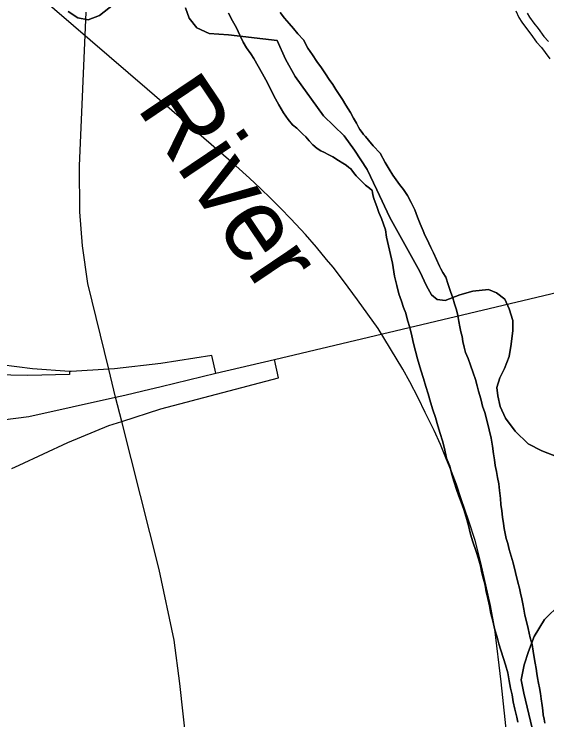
# Model space of a CAD drawing. Extents: x 2010165 to 2382125, y 1060529 to 1407316.
# Drawn here: x 2203970 to 2206863, y 1240694 to 1244530 of the extents above; entities that cross this region are included whole.
import ezdxf

# ---------------------------------------------------------------- set-up
doc = ezdxf.new("R2010")
doc.units = 0
for name, color, linetype in [('GM_X_Corporation', 7, 'Continuous'), ('GM_X_Interchange_Ramps', 7, 'Continuous'), ('GM_X_Interstate_Route', 7, 'Continuous'), ('GM_X_Major_River', 7, 'Continuous'), ('GM_X_Major_River_Text', 7, 'Continuous'), ('GM_X_Minor_River', 7, 'Continuous'), ('GM_X_Rail_Line', 7, 'Continuous'), ('GM_X_State_Route', 7, 'Continuous')]:
    doc.layers.add(name, color=color, linetype=linetype)

msp = doc.modelspace()

# ---------------------------------------------------------------- linework, layer by layer
at = {"layer": 'GM_X_Corporation'}
for points in [[(2204263.1, 1244544.7), (2204315.5, 1244509.2), (2204371.7, 1244497.7), (2204433.5, 1244522.4), (2204508.9, 1244581.4)], [(2204508.9, 1244581.4), (2204433.5, 1244522.4), (2204371.7, 1244497.7), (2204315.5, 1244509.2), (2204263.1, 1244544.7)], [(2204901.5, 1244563.5), (2204920.1, 1244507.5), (2204962.7, 1244455.8), (2205029.1, 1244424.4), (2205133.3, 1244417.5), (2205397.9, 1244386.2), (2205443.1, 1244284.4), (2205496.1, 1244190.7), (2205650.6, 1243977.7), (2205761.9, 1243868.5), (2205818.8, 1243790.9), (2205888.1, 1243685.3), (2205939.3, 1243575.6), (2206011, 1243423.9), (2206172.4, 1243130.7), (2206209.3, 1243052.9), (2206235.8, 1243005), (2206268.2, 1242979.3), (2206310.3, 1242973.7), (2206390, 1243004.7), (2206461.9, 1243023.5), (2206545.8, 1243032.4), (2206590.1, 1243014.8), (2206634.5, 1242981.2), (2206659.1, 1242927.3), (2206677.8, 1242865.3), (2206678.4, 1242811.1), (2206669.2, 1242736.8), (2206657.9, 1242668.5), (2206632.6, 1242604.1), (2206607.2, 1242553.7), (2206591.7, 1242501.3), (2206596.2, 1242455.3), (2206608.9, 1242397.2), (2206637.6, 1242333.4), (2206690.4, 1242263.7), (2206761.2, 1242194.3), (2206835.7, 1242156.9), (2206924.2, 1242121.8)], [(2206924.2, 1242121.8), (2206835.7, 1242156.9), (2206761.2, 1242194.3), (2206690.4, 1242263.7), (2206637.6, 1242333.4), (2206608.9, 1242397.2), (2206596.2, 1242455.3), (2206591.7, 1242501.3), (2206607.2, 1242553.7), (2206632.6, 1242604.1), (2206657.9, 1242668.5), (2206669.2, 1242736.8), (2206678.4, 1242811.1), (2206677.8, 1242865.3), (2206659.1, 1242927.3), (2206634.5, 1242981.2), (2206590.1, 1243014.8), (2206545.8, 1243032.4), (2206461.9, 1243023.5), (2206390, 1243004.7), (2206310.3, 1242973.7), (2206268.2, 1242979.3), (2206235.8, 1243005), (2206209.3, 1243052.9), (2206172.4, 1243130.7), (2206011, 1243423.9), (2205939.3, 1243575.6), (2205888.1, 1243685.3), (2205818.8, 1243790.9), (2205761.9, 1243868.5), (2205650.6, 1243977.7), (2205496.1, 1244190.7), (2205443.1, 1244284.4), (2205397.9, 1244386.2), (2205133.3, 1244417.5), (2205029.1, 1244424.4), (2204962.7, 1244455.8), (2204920.1, 1244507.5), (2204901.5, 1244563.5)], [(2206935, 1241323.6), (2206849.8, 1241240.5), (2206794.8, 1241147.6), (2206763.6, 1241065), (2206740.4, 1240992.6), (2206723.3, 1240912.2), (2206738.1, 1240840.1), (2206826.3, 1240466)], [(2206826.3, 1240466), (2206738.1, 1240840.1), (2206723.3, 1240912.2), (2206740.4, 1240992.6), (2206763.6, 1241065), (2206794.8, 1241147.6), (2206849.8, 1241240.5), (2206935, 1241323.6)]]:
    msp.add_lwpolyline(points, dxfattribs=at)
at = {"layer": 'GM_X_Interchange_Ramps'}
for points in [[(2205066.3, 1242577.5), (2205044.2, 1242674.5), (2204766.1, 1242630.3), (2204514.8, 1242602.2), (2204483.8, 1242600.1), (2204280.5, 1242586.8), (2204271.5, 1242587.4), (2204069, 1242601.5), (2203900.1, 1242624), (2203770.1, 1242664.3), (2203656, 1242725.5), (2203557.7, 1242807.5), (2203475.8, 1242906.2), (2203416.6, 1243006), (2203375.4, 1243110.3), (2203351.1, 1243212.8), (2203336, 1243308.2), (2203338, 1243430.8), (2203349.2, 1243546.5), (2203376.3, 1243682.9), (2203417.8, 1243896), (2203428.2, 1243939.8), (2203511.6, 1244288.3), (2203451.1, 1244305)], [(2203956.9, 1242060.3), (2203996.5, 1242077.7), (2204261.6, 1242202.5), (2204484.6, 1242293.3), (2204554.4, 1242315.9), (2204766.4, 1242384.5), (2205406.5, 1242552.9), (2205384.4, 1242653)], [(2204271.5, 1242587.4), (2204270.4, 1242570.3), (2204044.6, 1242566.1), (2203583.8, 1242574.3)]]:
    msp.add_lwpolyline(points, dxfattribs=at)
at = {"layer": 'GM_X_Interstate_Route'}
for points in [[(2206771, 1242982.4), (2207782.4, 1243222.7), (2209490.4, 1243639.5)], [(2205384.4, 1242653), (2206771, 1242982.4)], [(2204768.9, 1242506.8), (2205066.3, 1242577.5), (2205384.4, 1242653)], [(2204669.7, 1242483.2), (2204768.9, 1242506.8)], [(2204570.6, 1242459.7), (2204669.7, 1242483.2)], [(2202590.5, 1242385.8), (2202593.7, 1242385.1), (2202612.4, 1242380.9), (2202675, 1242367.1), (2202722.7, 1242360.5), (2202743.5, 1242357.7), (2203098.5, 1242308.4), (2203427.9, 1242294.2), (2203766.2, 1242307.3), (2204049.2, 1242342), (2204521.1, 1242447.9), (2204570.6, 1242459.7)]]:
    msp.add_lwpolyline(points, dxfattribs=at)
at = {"layer": 'GM_X_Major_River'}
for points in [[(2205133.9, 1244535.4), (2205156.5, 1244493.6), (2205177, 1244455.7), (2205195.6, 1244415.8), (2205214.2, 1244377.9)], [(2205214.2, 1244377.9), (2205195.6, 1244415.8), (2205177, 1244455.7), (2205156.5, 1244493.6), (2205133.9, 1244535.4)], [(2206727, 1241352.2), (2206720.6, 1241382.2), (2206714.2, 1241410.2), (2206705.8, 1241442.2), (2206680.3, 1241548.2), (2206669.7, 1241584.2), (2206659.2, 1241620.2), (2206650.8, 1241652.2), (2206642.4, 1241680.2), (2206636, 1241706.2), (2206631.6, 1241734.3), (2206627.2, 1241762.3), (2206622.7, 1241796.4), (2206618.3, 1241830.4), (2206613.8, 1241864.5), (2206611.3, 1241896.6), (2206606.7, 1241940.7), (2206602.2, 1241976.7), (2206595.7, 1242010.8), (2206589.3, 1242044.8), (2206582.8, 1242076.8), (2206578.4, 1242106.8), (2206573.9, 1242140.9), (2206567.4, 1242181), (2206560.7, 1242225), (2206550.1, 1242271.1), (2206539.5, 1242315.1), (2206526.8, 1242365.1), (2206514.3, 1242399), (2206505.8, 1242431.1), (2206499.4, 1242457.1), (2206491.1, 1242481), (2206484.7, 1242509), (2206476.2, 1242543.1), (2206463.7, 1242581), (2206449.1, 1242621), (2206436.5, 1242658.9), (2206422.1, 1242690.9), (2206413.7, 1242718.9), (2206407.2, 1242750.9), (2206402.8, 1242776.9), (2206396.5, 1242802.9), (2206390.1, 1242831), (2206385.7, 1242859), (2206379.2, 1242891), (2206372.8, 1242923.1), (2206362.3, 1242955), (2206351.9, 1242987), (2206339.3, 1243023), (2206326.8, 1243060.9), (2206314.2, 1243100.9), (2206297.8, 1243124.8), (2206287.6, 1243144.8), (2206279.3, 1243160.7), (2206248.3, 1243232.6), (2206233.8, 1243260.5), (2206221.5, 1243284.4), (2206211.1, 1243308.4), (2206200.8, 1243328.3), (2206190.5, 1243352.3), (2206175.9, 1243390.2), (2206161.4, 1243426.2), (2206146.8, 1243466.1), (2206126.2, 1243506), (2206105.7, 1243543.9), (2206085.2, 1243575.7), (2206062.8, 1243603.6), (2206044.4, 1243629.4), (2206026, 1243655.3), (2206007.5, 1243687.1), (2205984.9, 1243723), (2205958.2, 1243774.8), (2205919.5, 1243814.5), (2205895.1, 1243844.3), (2205878.8, 1243864.2), (2205866.6, 1243876.1), (2205860.4, 1243886), (2205848.2, 1243901.9), (2205840, 1243915.9), (2205829.6, 1243937.8), (2205813.3, 1243963.7), (2205796.8, 1243995.6), (2205772.2, 1244035.5), (2205753.7, 1244065.3), (2205735.3, 1244093.2), (2205716.9, 1244119.1), (2205700.5, 1244147), (2205680.1, 1244174.8), (2205661.6, 1244204.7), (2205639.1, 1244238.5), (2205614.6, 1244272.3), (2205590, 1244308.2), (2205565.5, 1244344), (2205540.8, 1244389.8), (2205510.3, 1244421.6), (2205487.8, 1244451.4), (2205463.4, 1244479.2), (2205439, 1244507), (2205414.5, 1244538.8)], [(2205414.5, 1244538.8), (2205439, 1244507), (2205463.4, 1244479.2), (2205487.8, 1244451.4), (2205510.3, 1244421.6), (2205540.8, 1244389.8), (2205565.5, 1244344), (2205590, 1244308.2), (2205614.6, 1244272.3), (2205639.1, 1244238.5), (2205661.6, 1244204.7), (2205680.1, 1244174.8), (2205700.5, 1244147), (2205716.9, 1244119.1), (2205735.3, 1244093.2), (2205753.7, 1244065.3), (2205772.2, 1244035.5), (2205796.8, 1243995.6), (2205813.3, 1243963.7), (2205829.6, 1243937.8), (2205840, 1243915.9), (2205848.2, 1243901.9), (2205860.4, 1243886), (2205866.6, 1243876.1), (2205878.8, 1243864.2), (2205895.1, 1243844.3), (2205919.5, 1243814.5), (2205958.2, 1243774.8), (2205984.9, 1243723), (2206007.5, 1243687.1), (2206026, 1243655.3), (2206044.4, 1243629.4), (2206062.8, 1243603.6), (2206085.2, 1243575.7), (2206105.7, 1243543.9), (2206126.2, 1243506), (2206146.8, 1243466.1), (2206161.4, 1243426.2), (2206175.9, 1243390.2), (2206190.5, 1243352.3), (2206200.8, 1243328.3), (2206211.1, 1243308.4), (2206221.5, 1243284.4), (2206233.8, 1243260.5), (2206248.3, 1243232.6), (2206279.3, 1243160.7), (2206287.6, 1243144.8), (2206297.8, 1243124.8), (2206314.2, 1243100.9), (2206326.8, 1243060.9), (2206339.3, 1243023), (2206351.9, 1242987), (2206362.3, 1242955), (2206372.8, 1242923.1), (2206379.2, 1242891), (2206385.7, 1242859), (2206390.1, 1242831), (2206396.5, 1242802.9), (2206402.8, 1242776.9), (2206407.2, 1242750.9), (2206413.7, 1242718.9), (2206422.1, 1242690.9), (2206436.5, 1242658.9), (2206449.1, 1242621), (2206463.7, 1242581), (2206476.2, 1242543.1), (2206484.7, 1242509), (2206491.1, 1242481), (2206499.4, 1242457.1), (2206505.8, 1242431.1), (2206514.3, 1242399), (2206526.8, 1242365.1), (2206539.5, 1242315.1), (2206550.1, 1242271.1), (2206560.7, 1242225), (2206567.4, 1242181), (2206573.9, 1242140.9), (2206578.4, 1242106.8), (2206582.8, 1242076.8), (2206589.3, 1242044.8), (2206595.7, 1242010.8), (2206602.2, 1241976.7), (2206606.7, 1241940.7), (2206611.3, 1241896.6), (2206613.8, 1241864.5), (2206618.3, 1241830.4), (2206622.7, 1241796.4), (2206627.2, 1241762.3), (2206631.6, 1241734.3), (2206636, 1241706.2), (2206642.4, 1241680.2), (2206650.8, 1241652.2), (2206659.2, 1241620.2), (2206669.7, 1241584.2), (2206680.3, 1241548.2), (2206705.8, 1241442.2), (2206714.2, 1241410.2), (2206720.6, 1241382.2), (2206727, 1241352.2)], [(2205214.2, 1244377.9), (2205232.7, 1244346), (2205255.2, 1244314.2), (2205271.5, 1244288.3), (2205318.8, 1244204.6), (2205337.3, 1244172.7), (2205357.9, 1244130.8), (2205380.6, 1244084.9), (2205407.3, 1244037.1), (2205432, 1243993.2), (2205458.5, 1243957.4), (2205481, 1243927.6), (2205505.3, 1243909.8), (2205521.5, 1243894), (2205537.8, 1243878.1), (2205554, 1243862.3), (2205572.4, 1243840.4), (2205592.7, 1243818.6), (2205615, 1243798.8), (2205635.2, 1243787), (2205655.4, 1243777.2), (2205675.6, 1243767.4), (2205699.9, 1243753.7), (2205732.2, 1243734), (2205754.4, 1243720.2), (2205772.7, 1243708.4), (2205786.8, 1243696.5), (2205799, 1243688.7), (2205813.3, 1243668.8), (2205827.6, 1243650.9), (2205852, 1243625.1), (2205878.4, 1243599.3), (2205900.7, 1243583.5), (2205914.8, 1243571.7), (2205917, 1243559.7), (2205917.2, 1243547.6), (2205923.5, 1243527.6), (2205929.8, 1243507.6), (2205940.1, 1243483.7), (2205950.6, 1243451.7), (2205965, 1243419.8), (2205975.5, 1243387.8), (2205985.9, 1243357.8), (2205992.5, 1243317.8), (2206024.5, 1243175.7), (2206035.5, 1243105.6), (2206048.2, 1243055.6), (2206058.9, 1243009.6), (2206073.4, 1242969.6), (2206083.9, 1242935.6), (2206096.4, 1242903.7), (2206106.9, 1242865.7), (2206119.5, 1242825.7), (2206130.1, 1242781.7), (2206138.7, 1242739.6), (2206149.3, 1242697.6), (2206159.9, 1242655.6), (2206178.8, 1242595.6), (2206193.5, 1242549.7), (2206206.1, 1242505.7), (2206218.7, 1242465.7), (2206231.3, 1242421.7), (2206243.9, 1242379.7), (2206258.5, 1242337.8), (2206271.1, 1242291.8), (2206283.7, 1242249.8), (2206296.3, 1242209.8), (2206306.9, 1242169.8), (2206317.7, 1242115.8), (2206336.3, 1242073.8), (2206346.9, 1242027.8), (2206359.5, 1241985.8), (2206372.1, 1241945.8), (2206384.6, 1241909.9), (2206397.1, 1241877.9), (2206411.7, 1241838), (2206424.3, 1241796), (2206436.9, 1241750), (2206447.6, 1241704), (2206460.2, 1241662), (2206478.9, 1241610), (2206491.5, 1241570.1), (2206502.1, 1241532.1), (2206510.6, 1241494), (2206519.1, 1241458), (2206527.6, 1241426), (2206534.1, 1241390), (2206542.6, 1241354), (2206551.1, 1241313.9), (2206559.7, 1241271.9), (2206570.3, 1241231.9), (2206581, 1241183.9), (2206593.6, 1241143.9), (2206602.1, 1241107.9), (2206637.7, 1240993.9), (2206650.3, 1240949.9), (2206659, 1240905.9), (2206665.5, 1240865.8), (2206674, 1240829.8), (2206680.6, 1240791.8), (2206689.1, 1240751.8)], [(2206689.1, 1240751.8), (2206680.6, 1240791.8), (2206674, 1240829.8), (2206665.5, 1240865.8), (2206659, 1240905.9), (2206650.3, 1240949.9), (2206637.7, 1240993.9), (2206602.1, 1241107.9), (2206593.6, 1241143.9), (2206581, 1241183.9), (2206570.3, 1241231.9), (2206559.7, 1241271.9), (2206551.1, 1241313.9), (2206542.6, 1241354), (2206534.1, 1241390), (2206527.6, 1241426), (2206519.1, 1241458), (2206510.6, 1241494), (2206502.1, 1241532.1), (2206491.5, 1241570.1), (2206478.9, 1241610), (2206460.2, 1241662), (2206447.6, 1241704), (2206436.9, 1241750), (2206424.3, 1241796), (2206411.7, 1241838), (2206397.1, 1241877.9), (2206384.6, 1241909.9), (2206372.1, 1241945.8), (2206359.5, 1241985.8), (2206346.9, 1242027.8), (2206336.3, 1242073.8), (2206317.7, 1242115.8), (2206306.9, 1242169.8), (2206296.3, 1242209.8), (2206283.7, 1242249.8), (2206271.1, 1242291.8), (2206258.5, 1242337.8), (2206243.9, 1242379.7), (2206231.3, 1242421.7), (2206218.7, 1242465.7), (2206206.1, 1242505.7), (2206193.5, 1242549.7), (2206178.8, 1242595.6), (2206159.9, 1242655.6), (2206149.3, 1242697.6), (2206138.7, 1242739.6), (2206130.1, 1242781.7), (2206119.5, 1242825.7), (2206106.9, 1242865.7), (2206096.4, 1242903.7), (2206083.9, 1242935.6), (2206073.4, 1242969.6), (2206058.9, 1243009.6), (2206048.2, 1243055.6), (2206035.5, 1243105.6), (2206024.5, 1243175.7), (2205992.5, 1243317.8), (2205985.9, 1243357.8), (2205975.5, 1243387.8), (2205965, 1243419.8), (2205950.6, 1243451.7), (2205940.1, 1243483.7), (2205929.8, 1243507.6), (2205923.5, 1243527.6), (2205917.2, 1243547.6), (2205917, 1243559.7), (2205914.8, 1243571.7), (2205900.7, 1243583.5), (2205878.4, 1243599.3), (2205852, 1243625.1), (2205827.6, 1243650.9), (2205813.3, 1243668.8), (2205799, 1243688.7), (2205786.8, 1243696.5), (2205772.7, 1243708.4), (2205754.4, 1243720.2), (2205732.2, 1243734), (2205699.9, 1243753.7), (2205675.6, 1243767.4), (2205655.4, 1243777.2), (2205635.2, 1243787), (2205615, 1243798.8), (2205592.7, 1243818.6), (2205572.4, 1243840.4), (2205554, 1243862.3), (2205537.8, 1243878.1), (2205521.5, 1243894), (2205505.3, 1243909.8), (2205481, 1243927.6), (2205458.5, 1243957.4), (2205432, 1243993.2), (2205407.3, 1244037.1), (2205380.6, 1244084.9), (2205357.9, 1244130.8), (2205337.3, 1244172.7), (2205318.8, 1244204.6), (2205271.5, 1244288.3), (2205255.2, 1244314.2), (2205232.7, 1244346), (2205214.2, 1244377.9)], [(2206852.6, 1240675.5), (2206848.3, 1240697.5), (2206843.9, 1240721.5), (2206841.6, 1240745.6), (2206837.2, 1240771.6), (2206832.7, 1240807.7), (2206828.3, 1240837.7), (2206823.9, 1240867.8), (2206817.5, 1240893.8), (2206813.1, 1240921.8), (2206808.8, 1240945.8), (2206804.4, 1240973.9), (2206800, 1241001.9), (2206793.5, 1241033.9), (2206789.1, 1241068), (2206782.6, 1241104), (2206772, 1241140), (2206761.3, 1241190.1), (2206752.8, 1241228.1), (2206744.3, 1241264.1), (2206737.8, 1241296.1), (2206733.4, 1241324.2), (2206727, 1241352.2)], [(2206727, 1241352.2), (2206733.4, 1241324.2), (2206737.8, 1241296.1), (2206744.3, 1241264.1), (2206752.8, 1241228.1), (2206761.3, 1241190.1), (2206772, 1241140), (2206782.6, 1241104), (2206789.1, 1241068), (2206793.5, 1241033.9), (2206800, 1241001.9), (2206804.4, 1240973.9), (2206808.8, 1240945.8), (2206813.1, 1240921.8), (2206817.5, 1240893.8), (2206823.9, 1240867.8), (2206828.3, 1240837.7), (2206832.7, 1240807.7), (2206837.2, 1240771.6), (2206841.6, 1240745.6), (2206843.9, 1240721.5), (2206848.3, 1240697.5), (2206852.6, 1240675.5)], [(2206689.1, 1240751.8), (2206699.7, 1240709.8), (2206706.1, 1240681.7)], [(2206706.1, 1240681.7), (2206699.7, 1240709.8), (2206689.1, 1240751.8)]]:
    msp.add_lwpolyline(points, dxfattribs=at)
at = {"layer": 'GM_X_Minor_River'}
for points in [[(2206695, 1244547.2), (2206711, 1244511.2), (2206727.1, 1244485.1), (2206753.2, 1244451.1), (2206775.3, 1244421.1), (2206807.4, 1244377), (2206833.4, 1244349), (2206853.5, 1244321), (2206879.6, 1244286.9)], [(2206755.4, 1244534.6), (2206768.4, 1244513.6), (2206793.2, 1244481.1), (2206815.6, 1244450.6), (2206846, 1244408.9), (2206872.2, 1244380.7)]]:
    msp.add_lwpolyline(points, dxfattribs=at)
at = {"layer": 'GM_X_Rail_Line'}
msp.add_lwpolyline([(2206692.6, 1240168.1), (2206614.8, 1240900.4), (2206581.3, 1241186.8), (2206557.2, 1241316.6), (2206532.3, 1241428.4), (2206504.7, 1241547.1), (2206472.9, 1241668.4), (2206438.5, 1241774.2), (2206398.1, 1241896.3), (2206373.2, 1241972.8), (2206344.8, 1242044.2), (2206313.8, 1242119), (2206284.6, 1242191.3), (2206251, 1242266.1), (2206202.9, 1242364.1), (2206165, 1242444.1), (2206118.6, 1242531), (2206080.8, 1242600.6), (2205946.6, 1242820.6), (2205835.6, 1242977), (2205759.4, 1243080.6), (2205701.7, 1243154.6), (2205667, 1243196), (2205612.2, 1243262.6), (2205551.5, 1243331.4), (2205473.1, 1243417.2), (2205416.9, 1243474.9), (2205364.4, 1243527.5), (2205308.1, 1243582.2), (2205249, 1243637.7), (2205174.2, 1243704.3), (2204691.9, 1244122.3), (2203983.1, 1244734.9)], dxfattribs=at)
at = {"layer": 'GM_X_State_Route'}
msp.add_lwpolyline([(2204925.7, 1240381.8), (2204870.6, 1240892), (2204839.5, 1241127.7), (2204758.1, 1241510.9), (2204554.4, 1242315.9), (2204521.1, 1242447.9), (2204483.8, 1242600.1), (2204370.1, 1243065.8), (2204341.1, 1243270.4), (2204326.6, 1243454.6), (2204324.6, 1243705.9), (2204361.9, 1244540.1)], dxfattribs=at)

# ---------------------------------------------------------------- texts
at = {"layer": 'GM_X_Major_River_Text'}
msp.add_text('River', height=400.25, rotation=303.9787, dxfattribs=at).set_placement((2204630.8, 1244022.7))

doc.saveas('drawing.dxf')
